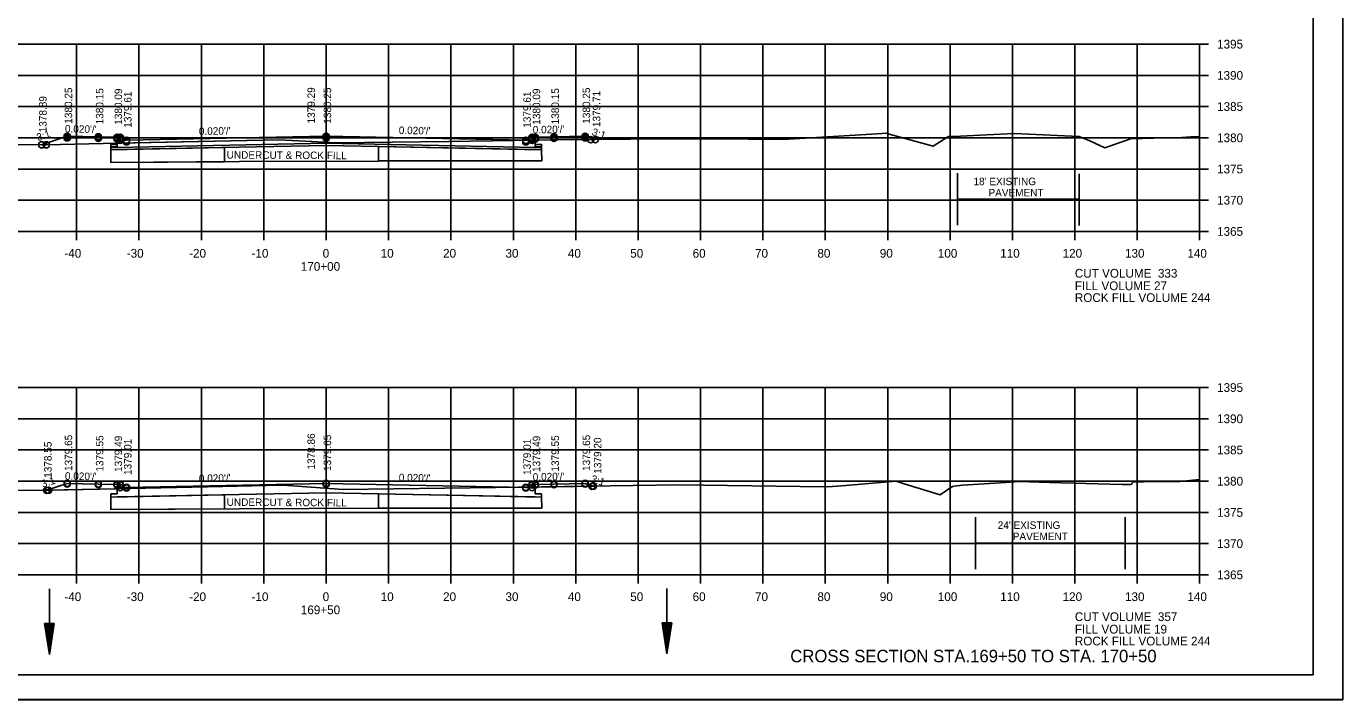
# Model space of a CAD drawing. Extents: x 1374311 to 1383814, y 384102 to 406278.
# Drawn here: x 1381580.6 to 1381791.6, y 395631.5 to 395739.4 of the extents above; entities that cross this region are included whole.
import ezdxf

# ---------------------------------------------------------------- set-up
doc = ezdxf.new("R2010")
doc.units = 0
for name, color, linetype in [('R_Axis', 7, 'Continuous'), ('R_Axis Annot', 7, 'Continuous'), ('R_Border', 7, 'Continuous'), ('R_Draft', 7, 'Continuous'), ('R_Exist Surface', 7, 'Continuous'), ('R_Fin Surface', 7, 'Continuous'), ('R_Grid', 7, 'Continuous'), ('R_No Plot', 7, 'Continuous'), ('R_Water', 7, 'Continuous'), ('R_Xsect Elev', 7, 'Continuous'), ('R_Xsect Slope', 7, 'Continuous')]:
    doc.layers.add(name, color=color, linetype=linetype)

msp = doc.modelspace()

# ---------------------------------------------------------------- linework, layer by layer
at = {"layer": 'R_Axis'}
for p, q in [((1381768.66, 395706.5), (1381768.66, 395736.5)), ((1381770.06, 395736.5), (1381768.66, 395736.5)), ((1381770.06, 395731.5), (1381768.66, 395731.5)), ((1381770.06, 395726.5), (1381768.66, 395726.5)), ((1381770.06, 395721.5), (1381768.66, 395721.5)), ((1381770.06, 395716.5), (1381768.66, 395716.5)), ((1381770.06, 395711.5), (1381768.66, 395711.5)), ((1381488.66, 395706.5), (1381768.66, 395706.5)), ((1381588.66, 395705.1), (1381588.66, 395706.5)), ((1381598.66, 395705.1), (1381598.66, 395706.5)), ((1381608.66, 395705.1), (1381608.66, 395706.5)), ((1381618.66, 395705.1), (1381618.66, 395706.5)), ((1381628.66, 395705.1), (1381628.66, 395706.5)), ((1381638.66, 395705.1), (1381638.66, 395706.5)), ((1381648.66, 395705.1), (1381648.66, 395706.5)), ((1381658.66, 395705.1), (1381658.66, 395706.5)), ((1381668.66, 395705.1), (1381668.66, 395706.5)), ((1381678.66, 395705.1), (1381678.66, 395706.5)), ((1381688.66, 395705.1), (1381688.66, 395706.5)), ((1381698.66, 395705.1), (1381698.66, 395706.5)), ((1381708.66, 395705.1), (1381708.66, 395706.5)), ((1381718.66, 395705.1), (1381718.66, 395706.5)), ((1381728.66, 395705.1), (1381728.66, 395706.5)), ((1381738.66, 395705.1), (1381738.66, 395706.5)), ((1381748.66, 395705.1), (1381748.66, 395706.5)), ((1381758.66, 395705.1), (1381758.66, 395706.5)), ((1381768.66, 395705.1), (1381768.66, 395706.5)), ((1381770.06, 395706.5), (1381768.66, 395706.5)), ((1381768.66, 395651.5), (1381768.66, 395681.5)), ((1381770.06, 395681.5), (1381768.66, 395681.5)), ((1381770.06, 395676.5), (1381768.66, 395676.5)), ((1381770.06, 395671.5), (1381768.66, 395671.5)), ((1381770.06, 395666.5), (1381768.66, 395666.5)), ((1381770.06, 395661.5), (1381768.66, 395661.5)), ((1381770.06, 395656.5), (1381768.66, 395656.5)), ((1381488.66, 395651.5), (1381768.66, 395651.5)), ((1381588.66, 395650.1), (1381588.66, 395651.5)), ((1381598.66, 395650.1), (1381598.66, 395651.5)), ((1381608.66, 395650.1), (1381608.66, 395651.5)), ((1381618.66, 395650.1), (1381618.66, 395651.5)), ((1381628.66, 395650.1), (1381628.66, 395651.5)), ((1381638.66, 395650.1), (1381638.66, 395651.5)), ((1381648.66, 395650.1), (1381648.66, 395651.5)), ((1381658.66, 395650.1), (1381658.66, 395651.5)), ((1381668.66, 395650.1), (1381668.66, 395651.5)), ((1381678.66, 395650.1), (1381678.66, 395651.5)), ((1381688.66, 395650.1), (1381688.66, 395651.5)), ((1381698.66, 395650.1), (1381698.66, 395651.5)), ((1381708.66, 395650.1), (1381708.66, 395651.5)), ((1381718.66, 395650.1), (1381718.66, 395651.5)), ((1381728.66, 395650.1), (1381728.66, 395651.5)), ((1381738.66, 395650.1), (1381738.66, 395651.5)), ((1381748.66, 395650.1), (1381748.66, 395651.5)), ((1381758.66, 395650.1), (1381758.66, 395651.5)), ((1381768.66, 395650.1), (1381768.66, 395651.5)), ((1381770.06, 395651.5), (1381768.66, 395651.5))]:
    msp.add_line(p, q, dxfattribs=at)
at = {"layer": 'R_Border'}
for q in [(1381786.84, 395840.96), (1381470.66, 395635.5)]:
    msp.add_line((1381786.84, 395635.5), q, dxfattribs=at)
at = {"layer": 'R_Draft'}
for p, q in [((1381583.54, 395643.73), (1381584.29, 395638.73)), ((1381585.04, 395643.73), (1381583.54, 395643.73)), ((1381583.66, 395643.73), (1381584.29, 395639.57)), ((1381583.79, 395643.73), (1381584.29, 395640.43)), ((1381583.92, 395643.73), (1381584.29, 395641.26)), ((1381584.04, 395643.73), (1381584.29, 395642.11)), ((1381584.17, 395643.73), (1381584.29, 395642.94)), ((1381585.04, 395643.73), (1381584.29, 395638.73)), ((1381584.53, 395643.73), (1381584.29, 395642.11)), ((1381584.79, 395643.73), (1381584.29, 395640.43)), ((1381584.91, 395643.73), (1381584.29, 395639.57)), ((1381584.66, 395643.73), (1381584.29, 395641.26)), ((1381584.41, 395643.73), (1381584.29, 395642.94)), ((1381682.54, 395643.84), (1381683.29, 395638.84)), ((1381684.04, 395643.84), (1381682.54, 395643.84)), ((1381682.67, 395643.84), (1381683.29, 395639.67)), ((1381682.8, 395643.84), (1381683.29, 395640.53)), ((1381682.92, 395643.84), (1381683.29, 395641.36)), ((1381683.05, 395643.84), (1381683.29, 395642.21)), ((1381683.18, 395643.84), (1381683.29, 395643.05)), ((1381684.04, 395643.84), (1381683.29, 395638.84)), ((1381683.54, 395643.84), (1381683.29, 395642.21)), ((1381683.79, 395643.84), (1381683.29, 395640.53)), ((1381683.92, 395643.84), (1381683.29, 395639.67)), ((1381683.67, 395643.84), (1381683.29, 395641.36)), ((1381683.41, 395643.84), (1381683.29, 395643.05))]:
    msp.add_line(p, q, dxfattribs=at)
at = {"layer": 'R_Exist Surface'}
for points in [[(1381560.45, 395720.5), (1381583.8, 395720.38), (1381592.91, 395720.57), (1381621.05, 395721.19), (1381626.35, 395720.93), (1381630.26, 395720.69), (1381648.3, 395720.9), (1381665.81, 395721.15), (1381683.22, 395721.32), (1381696.34, 395721.28), (1381702.8, 395721.3), (1381716.98, 395722.14), (1381718.47, 395722.23), (1381718.92, 395722.1), (1381725.93, 395720.15), (1381728.32, 395721.63), (1381728.44, 395721.71), (1381728.51, 395721.71), (1381730.33, 395721.77), (1381734.53, 395721.95), (1381738.98, 395722.17), (1381748.2, 395721.76), (1381748.24, 395721.76), (1381748.25, 395721.76), (1381749.36, 395721.71), (1381751.06, 395721.02), (1381753.46, 395719.87), (1381756.83, 395721.07), (1381757.57, 395721.34), (1381761.31, 395721.42), (1381765.1, 395721.49), (1381767.26, 395721.64), (1381768.66, 395721.68)], [(1381560.97, 395665.2), (1381582.29, 395665.01), (1381609.66, 395665.61), (1381621.58, 395665.87), (1381623.33, 395665.75), (1381631.38, 395665.16), (1381655.8, 395665.48), (1381685.26, 395665.9), (1381704.61, 395665.63), (1381709.06, 395665.59), (1381711.33, 395665.77), (1381720.01, 395666.49), (1381721.33, 395666.09), (1381727.05, 395664.3), (1381728.77, 395665.47), (1381729.08, 395665.67), (1381729.33, 395665.7), (1381730.67, 395665.84), (1381737.6, 395666.29), (1381739.68, 395666.43), (1381744.61, 395666.29), (1381756.27, 395665.95), (1381756.93, 395665.96), (1381757.67, 395665.97), (1381757.86, 395666.18), (1381758.04, 395666.4), (1381758.25, 395666.4), (1381758.44, 395666.4), (1381759.69, 395666.39), (1381761.49, 395666.43), (1381763.41, 395666.43), (1381765.49, 395666.43), (1381768.66, 395666.75)]]:
    msp.add_lwpolyline(points, dxfattribs=at)
at = {"layer": 'R_Fin Surface'}
for points in [[(1381583.05, 395720.38), (1381587.15, 395721.75), (1381592.15, 395721.65), (1381595.15, 395721.59), (1381595.65, 395721.59), (1381595.66, 395721.09), (1381596.66, 395721.11), (1381628.66, 395721.75), (1381660.66, 395721.11), (1381661.66, 395721.09), (1381661.67, 395721.59), (1381662.17, 395721.59), (1381665.17, 395721.65), (1381670.17, 395721.75), (1381671.8, 395721.21)], [(1381662.17, 395721.23), (1381662.18, 395720.08), (1381663.18, 395720.08), (1381663.17, 395719.58), (1381662.17, 395719.6), (1381628.66, 395720.27), (1381595.15, 395719.6), (1381594.15, 395719.58), (1381594.16, 395720.08), (1381595.16, 395720.08), (1381595.15, 395721.23)], [(1381594.15, 395719.58), (1381594.14, 395717.57), (1381614.79, 395717.68), (1381637.04, 395717.77)], [(1381583.85, 395665.04), (1381587.15, 395666.14), (1381592.15, 395666.04), (1381595.15, 395665.98), (1381595.65, 395665.98), (1381595.66, 395665.48), (1381596.66, 395665.5), (1381628.66, 395666.14), (1381660.66, 395665.5), (1381661.66, 395665.48), (1381661.67, 395665.98), (1381662.17, 395665.98), (1381665.17, 395666.04), (1381670.17, 395666.14), (1381671.49, 395665.7)], [(1381594.15, 395663.97), (1381594.14, 395661.97), (1381614.79, 395662.07), (1381637.04, 395662.17)], [(1381662.17, 395665.62), (1381662.18, 395664.47), (1381663.18, 395664.47), (1381663.17, 395663.97), (1381662.17, 395663.99), (1381628.66, 395664.66), (1381595.15, 395663.99), (1381594.15, 395663.97), (1381594.16, 395664.47), (1381595.16, 395664.47), (1381595.15, 395665.62)]]:
    msp.add_lwpolyline(points, dxfattribs=at)
for points in [[(1381594.15, 395719.58), (1381612.38, 395719.96), (1381612.35, 395717.67), (1381594.14, 395717.57)], [(1381637.05, 395719.74), (1381637.04, 395717.79), (1381655.35, 395717.8), (1381663.22, 395717.81), (1381663.17, 395719.58), (1381649.9, 395719.85), (1381637.05, 395720.1)], [(1381594.15, 395663.97), (1381612.36, 395664.33), (1381612.35, 395662.06), (1381594.14, 395661.97)], [(1381637.05, 395664.13), (1381637.04, 395662.19), (1381655.35, 395662.19), (1381663.22, 395662.2), (1381663.17, 395663.97), (1381650.69, 395664.22), (1381637.04, 395664.5)]]:
    msp.add_lwpolyline(points, close=True, dxfattribs=at)
at = {"layer": 'R_Grid'}
for p, q in [((1381488.66, 395736.5), (1381768.66, 395736.5)), ((1381588.66, 395706.5), (1381588.66, 395736.5)), ((1381598.66, 395706.5), (1381598.66, 395736.5)), ((1381608.66, 395706.5), (1381608.66, 395736.5)), ((1381618.66, 395706.5), (1381618.66, 395736.5)), ((1381628.66, 395706.5), (1381628.66, 395736.5)), ((1381638.66, 395706.5), (1381638.66, 395736.5)), ((1381648.66, 395706.5), (1381648.66, 395736.5)), ((1381658.66, 395706.5), (1381658.66, 395736.5)), ((1381668.66, 395706.5), (1381668.66, 395736.5)), ((1381678.66, 395706.5), (1381678.66, 395736.5)), ((1381688.66, 395706.5), (1381688.66, 395736.5)), ((1381698.66, 395706.5), (1381698.66, 395736.5)), ((1381708.66, 395706.5), (1381708.66, 395736.5)), ((1381718.66, 395706.5), (1381718.66, 395736.5)), ((1381728.66, 395706.5), (1381728.66, 395736.5)), ((1381738.66, 395706.5), (1381738.66, 395736.5)), ((1381748.66, 395706.5), (1381748.66, 395736.5)), ((1381758.66, 395706.5), (1381758.66, 395736.5)), ((1381768.66, 395706.5), (1381768.66, 395736.5)), ((1381488.66, 395731.5), (1381768.66, 395731.5)), ((1381488.66, 395726.5), (1381768.66, 395726.5)), ((1381488.66, 395721.5), (1381768.66, 395721.5)), ((1381488.66, 395716.5), (1381768.66, 395716.5)), ((1381488.66, 395711.5), (1381768.66, 395711.5)), ((1381488.66, 395706.5), (1381768.66, 395706.5)), ((1381488.66, 395681.5), (1381768.66, 395681.5)), ((1381588.66, 395651.5), (1381588.66, 395681.5)), ((1381598.66, 395651.5), (1381598.66, 395681.5)), ((1381608.66, 395651.5), (1381608.66, 395681.5)), ((1381618.66, 395651.5), (1381618.66, 395681.5)), ((1381628.66, 395651.5), (1381628.66, 395681.5)), ((1381638.66, 395651.5), (1381638.66, 395681.5)), ((1381648.66, 395651.5), (1381648.66, 395681.5)), ((1381658.66, 395651.5), (1381658.66, 395681.5)), ((1381668.66, 395651.5), (1381668.66, 395681.5)), ((1381678.66, 395651.5), (1381678.66, 395681.5)), ((1381688.66, 395651.5), (1381688.66, 395681.5)), ((1381698.66, 395651.5), (1381698.66, 395681.5)), ((1381708.66, 395651.5), (1381708.66, 395681.5)), ((1381718.66, 395651.5), (1381718.66, 395681.5)), ((1381728.66, 395651.5), (1381728.66, 395681.5)), ((1381738.66, 395651.5), (1381738.66, 395681.5)), ((1381748.66, 395651.5), (1381748.66, 395681.5)), ((1381758.66, 395651.5), (1381758.66, 395681.5)), ((1381768.66, 395651.5), (1381768.66, 395681.5)), ((1381488.66, 395676.5), (1381768.66, 395676.5)), ((1381488.66, 395671.5), (1381768.66, 395671.5)), ((1381488.66, 395666.5), (1381768.66, 395666.5)), ((1381488.66, 395661.5), (1381768.66, 395661.5)), ((1381488.66, 395656.5), (1381768.66, 395656.5)), ((1381488.66, 395651.5), (1381768.66, 395651.5))]:
    msp.add_line(p, q, dxfattribs=at)
at = {"layer": 'R_No Plot'}
msp.add_line((1381458.26, 395631.52), (1381791.59, 395631.52), dxfattribs=at)
for points in [[(1381458.25, 395844.85), (1381791.59, 395844.85), (1381791.59, 395631.51), (1381458.25, 395631.51)], [(1381704.58, 395840.96), (1381704.58, 395831.08), (1381740.31, 395831.08), (1381740.31, 395828.16), (1381763.51, 395828.16), (1381763.51, 395804.94), (1381786.84, 395804.94), (1381786.84, 395635.5), (1381470.66, 395635.5), (1381470.66, 395840.96)], [(1381583.05, 395720.38), (1381583.8, 395720.38), (1381592.91, 395720.57), (1381595.16, 395720.62), (1381595.15, 395721.59), (1381592.15, 395721.65), (1381587.15, 395721.75)], [(1381595.16, 395720.62), (1381621.05, 395721.19), (1381626.35, 395720.93), (1381630.26, 395720.69), (1381648.3, 395720.9), (1381662.17, 395721.1), (1381662.18, 395720.44), (1381663.18, 395720.44), (1381663.17, 395719.94), (1381662.17, 395719.96), (1381628.66, 395720.63), (1381595.15, 395719.96), (1381594.15, 395719.94), (1381594.16, 395720.44), (1381595.16, 395720.44)], [(1381662.17, 395721.1), (1381665.81, 395721.15), (1381671.8, 395721.21), (1381670.17, 395721.75), (1381665.17, 395721.65), (1381662.17, 395721.59)], [(1381583.85, 395665.04), (1381595.15, 395665.29), (1381595.15, 395665.98), (1381592.15, 395666.04), (1381587.15, 395666.14)], [(1381662.17, 395665.57), (1381671.49, 395665.7), (1381670.17, 395666.14), (1381665.17, 395666.04), (1381662.17, 395665.98)]]:
    msp.add_lwpolyline(points, close=True, dxfattribs=at)
for centre in [(1381583.05, 395720.38), (1381583.05, 395720.38), (1381583.05, 395720.38), (1381583.05, 395720.38), (1381583.8, 395720.38), (1381583.8, 395720.38), (1381587.15, 395721.75), (1381587.15, 395721.75), (1381587.15, 395721.5), (1381592.15, 395721.65), (1381592.15, 395721.65), (1381592.15, 395721.4), (1381595.15, 395721.59), (1381595.15, 395721.59), (1381595.15, 395721.34), (1381595.65, 395721.59), (1381595.65, 395721.59), (1381595.65, 395721.34), (1381595.66, 395721.09), (1381596.66, 395721.11), (1381596.66, 395721.11), (1381596.66, 395720.86), (1381628.66, 395721.75), (1381628.66, 395721.75), (1381628.66, 395721.5), (1381660.66, 395721.11), (1381660.66, 395721.11), (1381660.66, 395720.86), (1381661.66, 395721.09), (1381661.67, 395721.59), (1381661.67, 395721.59), (1381661.67, 395721.34), (1381662.17, 395721.59), (1381662.17, 395721.59), (1381662.17, 395721.34), (1381665.17, 395721.65), (1381665.17, 395721.65), (1381665.17, 395721.4), (1381670.17, 395721.75), (1381670.17, 395721.75), (1381670.17, 395721.5), (1381671.06, 395721.2), (1381671.8, 395721.21), (1381671.8, 395721.21), (1381587.15, 395666.14), (1381587.15, 395666.14), (1381587.15, 395666.05), (1381592.15, 395666.04), (1381592.15, 395666.04), (1381592.15, 395665.95), (1381595.15, 395665.98), (1381595.15, 395665.98), (1381595.15, 395665.89), (1381595.65, 395665.98), (1381595.65, 395665.98), (1381595.65, 395665.89), (1381595.66, 395665.48), (1381596.66, 395665.5), (1381596.66, 395665.5), (1381596.66, 395665.41), (1381628.66, 395666.14), (1381628.66, 395666.14), (1381628.66, 395666.05), (1381660.66, 395665.5), (1381660.66, 395665.5), (1381660.66, 395665.41), (1381661.66, 395665.48), (1381661.67, 395665.98), (1381661.67, 395665.98), (1381661.67, 395665.89), (1381662.17, 395665.98), (1381662.17, 395665.98), (1381662.17, 395665.89), (1381665.17, 395666.04), (1381665.17, 395666.04), (1381665.17, 395665.95), (1381670.17, 395666.14), (1381670.17, 395666.14), (1381670.17, 395666.05), (1381671.26, 395665.69), (1381671.49, 395665.7), (1381671.49, 395665.7), (1381583.85, 395665.04), (1381583.85, 395665.04), (1381583.85, 395665.04), (1381583.85, 395665.04), (1381584.15, 395665.05), (1381584.15, 395665.05)]:
    msp.add_circle(centre, 0.5, dxfattribs=at)
at = {"layer": 'R_Water'}
for p, q in [((1381729.83, 395707.49), (1381729.83, 395715.81)), ((1381749.37, 395707.43), (1381749.37, 395715.75)), ((1381729.83, 395711.65), (1381749.37, 395711.65)), ((1381732.72, 395652.43), (1381732.72, 395660.75)), ((1381756.72, 395652.43), (1381756.72, 395660.75)), ((1381732.72, 395656.59), (1381756.41, 395656.59)), ((1381584.29, 395649.24), (1381584.29, 395638.73)), ((1381683.29, 395649.34), (1381683.29, 395638.84))]:
    msp.add_line(p, q, dxfattribs=at)

# ---------------------------------------------------------------- texts
at = {"layer": 'R_Axis Annot'}
for s, p in [('1395', (1381771.46, 395735.8)), ('1390', (1381771.46, 395730.8)), ('1385', (1381771.46, 395725.8)), ('1380', (1381771.46, 395720.8)), ('1375', (1381771.46, 395715.8)), ('1370', (1381771.46, 395710.8)), ('1365', (1381771.46, 395705.8)), ('-40', (1381586.7, 395702.3)), ('-30', (1381596.7, 395702.3)), ('-20', (1381606.7, 395702.3)), ('-10', (1381616.7, 395702.3)), ('0', (1381628.1, 395702.3)), ('10', (1381637.4, 395702.3)), ('20', (1381647.4, 395702.3)), ('30', (1381657.4, 395702.3)), ('40', (1381667.4, 395702.3)), ('50', (1381677.4, 395702.3)), ('60', (1381687.4, 395702.3)), ('70', (1381697.4, 395702.3)), ('80', (1381707.4, 395702.3)), ('90', (1381717.4, 395702.3)), ('100', (1381726.7, 395702.3)), ('110', (1381736.7, 395702.3)), ('120', (1381746.7, 395702.3)), ('130', (1381756.7, 395702.3)), ('140', (1381766.7, 395702.3)), ('170+00', (1381624.6, 395700.2)), ('CUT VOLUME  333', (1381748.66, 395699.1)), ('FILL VOLUME 27', (1381748.66, 395697.1)), ('ROCK FILL VOLUME 244', (1381748.66, 395695.2)), ('1395', (1381771.46, 395680.8)), ('1390', (1381771.46, 395675.8)), ('1385', (1381771.46, 395670.8)), ('1380', (1381771.46, 395665.8)), ('1375', (1381771.46, 395660.8)), ('1370', (1381771.46, 395655.8)), ('1365', (1381771.46, 395650.8)), ('-40', (1381586.7, 395647.3)), ('-30', (1381596.7, 395647.3)), ('-20', (1381606.7, 395647.3)), ('-10', (1381616.7, 395647.3)), ('0', (1381628.1, 395647.3)), ('10', (1381637.4, 395647.3)), ('20', (1381647.4, 395647.3)), ('30', (1381657.4, 395647.3)), ('40', (1381667.4, 395647.3)), ('50', (1381677.4, 395647.3)), ('60', (1381687.4, 395647.3)), ('70', (1381697.4, 395647.3)), ('80', (1381707.4, 395647.3)), ('90', (1381717.4, 395647.3)), ('100', (1381726.7, 395647.3)), ('110', (1381736.7, 395647.3)), ('120', (1381746.7, 395647.3)), ('130', (1381756.7, 395647.3)), ('140', (1381766.7, 395647.3)), ('169+50', (1381624.6, 395645.2)), ('CUT VOLUME  357', (1381748.66, 395644.1)), ('FILL VOLUME 19', (1381748.66, 395642.1)), ('ROCK FILL VOLUME 244', (1381748.66, 395640.2))]:
    msp.add_text(s, height=1.4, dxfattribs=at).set_placement(p)
at = {"layer": 'R_Draft'}
msp.add_text('CROSS SECTION STA.169+50 TO STA. 170+50', height=2, dxfattribs=at).set_placement((1381703.05, 395637.5))
at = {"layer": 'R_Fin Surface'}
for p in [(1381612.71, 395718.17), (1381612.71, 395662.56)]:
    msp.add_text('UNDERCUT & ROCK FILL', height=1.2, rotation=359.7004, dxfattribs=at).set_placement(p)
at = {"layer": 'R_Water'}
for s, p in [("18' EXISTING ", (1381732.42, 395713.91)), ('PAVEMENT', (1381734.82, 395712.11)), ("24' EXISTING ", (1381736.3, 395658.86)), ('PAVEMENT', (1381738.71, 395657.06))]:
    msp.add_text(s, height=1.2, dxfattribs=at).set_placement(p)
at = {"layer": 'R_Xsect Elev'}
for s, p in [('1380.25', (1381587.95, 395723.75)), ('1380.15', (1381592.95, 395723.65)), ('1380.09', (1381595.95, 395723.59)), ('1379.29', (1381626.86, 395723.79)), ('1380.25', (1381629.46, 395723.75)), ('1380.09', (1381662.97, 395723.59)), ('1380.15', (1381665.97, 395723.65)), ('1380.25', (1381670.97, 395723.75)), ('1378.89', (1381583.85, 395722.38)), ('1379.61', (1381597.46, 395723.11)), ('1379.61', (1381661.46, 395723.11)), ('1379.71', (1381672.6, 395723.21)), ('1378.55', (1381584.65, 395667.04)), ('1379.65', (1381587.95, 395668.14)), ('1379.55', (1381592.95, 395668.04)), ('1379.49', (1381595.95, 395667.98)), ('1379.01', (1381597.46, 395667.5)), ('1378.86', (1381626.86, 395668.36)), ('1379.65', (1381629.46, 395668.14)), ('1379.01', (1381661.46, 395667.5)), ('1379.49', (1381662.97, 395667.98)), ('1379.55', (1381665.97, 395668.04)), ('1379.65', (1381670.97, 395668.14)), ('1379.20', (1381672.77, 395667.7))]:
    msp.add_text(s, height=1.2, rotation=90, dxfattribs=at).set_placement(p)
at = {"layer": 'R_Xsect Slope'}
for s, rotation, p in [("0.020'/'", 358.8542, (1381586.78, 395722.36)), ("0.020'/'", 1.1458, (1381608.27, 395721.94)), ("0.020'/'", 358.8542, (1381640.29, 395722.12)), ("0.020'/'", 1.1458, (1381661.78, 395722.18)), ('3:1', 341.5651, (1381671.14, 395721.95)), ('3:1', 18.4349, (1381582.47, 395720.95)), ('3:1', 18.4349, (1381583.24, 395665.45)), ("0.020'/'", 358.8542, (1381586.78, 395666.75)), ("0.020'/'", 1.1458, (1381608.27, 395666.34)), ("0.020'/'", 358.8542, (1381640.29, 395666.51)), ("0.020'/'", 1.1458, (1381661.78, 395666.58)), ('3:1', 341.5651, (1381670.99, 395666.4))]:
    msp.add_text(s, height=1.2, rotation=rotation, dxfattribs=at).set_placement(p)

doc.saveas('drawing.dxf')
